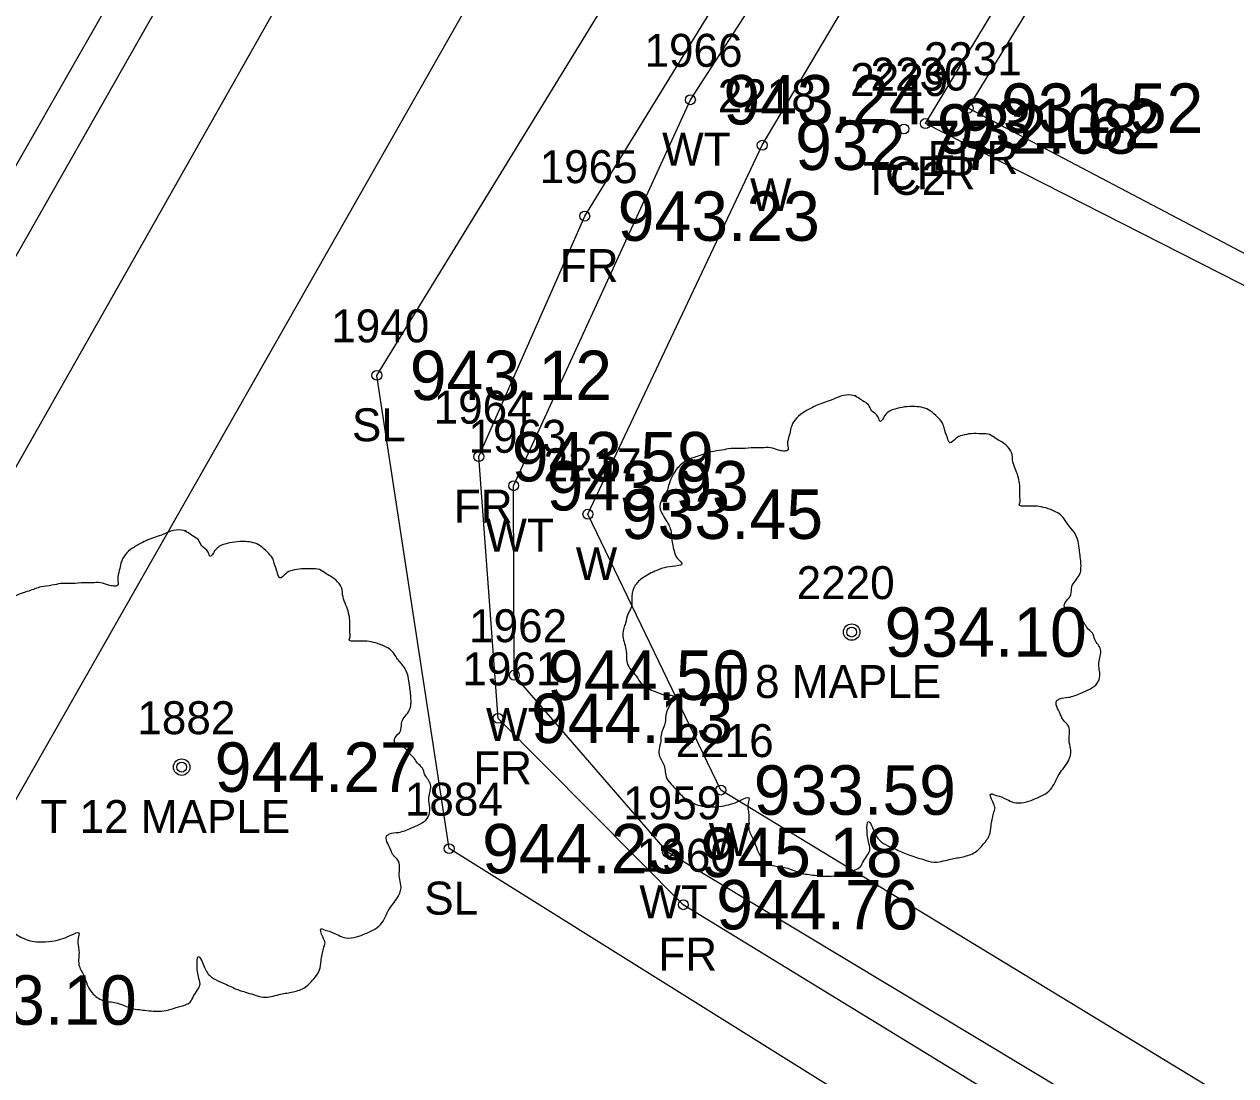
# Model space of a CAD drawing. Extents: x 1575382 to 1578175, y 1099175 to 1101955.
# Drawn here: x 1576625.16 to 1576661.93, y 1099884.75 to 1099916.66 of the extents above; entities that cross this region are included whole.
import ezdxf

# ---------------------------------------------------------------- set-up
doc = ezdxf.new("R2010")
doc.units = 0
for name, color, linetype in [('RD_EX_BldgApp', 7, 'Continuous'), ('RD_EX_Conc', 7, 'Continuous'), ('RD_EX_Conc_txCode', 7, 'Continuous'), ('RD_EX_Fence_Other', 7, 'Continuous'), ('RD_EX_Fence_Other_txCode', 7, 'Continuous'), ('RD_EX_Misc', 7, 'Continuous'), ('RD_EX_Misc_txCode', 7, 'Continuous'), ('RD_EX_Road', 7, 'Continuous'), ('RD_EX_Road_txCode', 7, 'Continuous'), ('RD_EX_TX_Conc_ELEV', 7, 'Continuous'), ('RD_EX_TX_Fence_Other_ELEV', 7, 'Continuous'), ('RD_EX_TX_Misc_ELEV', 7, 'Continuous'), ('RD_EX_TX_Road_ELEV', 7, 'Continuous'), ('RD_EX_TX_VEG_ELEV', 7, 'Continuous'), ('RD_EX_VEG', 7, 'Continuous'), ('RD_EX_VEG_txCode', 7, 'Continuous'), ('RD_HC_Cl', 7, 'Continuous'), ('RD_SMD_Locator', 7, 'Continuous')]:
    doc.layers.add(name, color=color, linetype=linetype)

msp = doc.modelspace()

# ---------------------------------------------------------------- linework, layer by layer
at = {"layer": 'RD_EX_BldgApp'}
msp.add_lwpolyline([(1576672.285, 1099877.607), (1576646.299, 1099893.421), (1576642.266, 1099901.79), (1576647.555, 1099912.985), (1576656.827, 1099928.617), (1576681.633, 1099969.334), (1576707.301, 1100011.852), (1576732.079, 1100052.807), (1576750.28, 1100082.51)], dxfattribs=at)
at = {"layer": 'RD_EX_Conc'}
for points in [[(1576604.877, 1099870.264), (1576606.176, 1099869.972), (1576617.178, 1099889.586), (1576642.123, 1099933.618), (1576667.46, 1099977.419), (1576667.46, 1099977.419), (1576691.066, 1100018.787), (1576716.011, 1100062.956), (1576735.124, 1100096.928), (1576741.874, 1100105.044), (1576743.621, 1100107.754)], [(1576611.554, 1099868.428), (1576613.247, 1099872.406), (1576617.21, 1099879.286), (1576621.441, 1099887.05), (1576646.337, 1099930.819), (1576671.483, 1099974.604), (1576671.483, 1099974.604), (1576695.542, 1100016.682), (1576720.221, 1100060.326), (1576739.554, 1100094.658), (1576745.882, 1100101.997), (1576748.748, 1100106.27)], [(1576603.883, 1099864.245), (1576604.405, 1099870.509), (1576608.229, 1099880.261), (1576614.47, 1099891.268), (1576639.427, 1099935.176), (1576664.483, 1099978.734)], [(1576682.917, 1099888.226), (1576664.939, 1099899.246), (1576666.414, 1099902.476), (1576666.207, 1099905.232), (1576663.825, 1099907.894), (1576652.51, 1099913.643), (1576689.941, 1099975.624), (1576690.276, 1099978.605)]]:
    msp.add_lwpolyline(points, dxfattribs=at)
at = {"layer": 'RD_EX_Fence_Other'}
msp.add_lwpolyline([(1576679.251, 1099869.09), (1576645.16, 1099889.942), (1576639.542, 1099895.597), (1576638.955, 1099903.536), (1576642.17, 1099910.834), (1576742.455, 1100074.012)], dxfattribs=at)
at = {"layer": 'RD_EX_Misc'}
msp.add_lwpolyline([(1576682.856, 1099868.559), (1576662.275, 1099880.956), (1576644.684, 1099891.532), (1576640.031, 1099896.906), (1576640.013, 1099902.654), (1576645.377, 1099914.364), (1576654.842, 1099929.018), (1576680.046, 1099970.191), (1576705.641, 1100012.054), (1576731.304, 1100053.647), (1576749.148, 1100082.966)], dxfattribs=at)
at = {"layer": 'RD_EX_Road'}
for points in [[(1576683.421, 1099888.983), (1576666.056, 1099899.537), (1576667.205, 1099902.209), (1576666.936, 1099905.875), (1576664.417, 1099908.527), (1576653.805, 1099914.11), (1576693.118, 1099978.425), (1576695.365, 1099982.465), (1576705.188, 1099976.428), (1576710.327, 1099975.622), (1576713.96, 1099978.167), (1576718.075, 1099985.444), (1576718.509, 1099989.55), (1576715.55, 1099993.268), (1576705.563, 1099999.558), (1576728.513, 1100037.374), (1576758.647, 1100086.731), (1576760.699, 1100090.217), (1576769.982, 1100084.647), (1576773.314, 1100083.71), (1576776.467, 1100084.773), (1576777.624, 1100085.825)], [(1576649.23, 1099825.099), (1576640.944, 1099826.874), (1576632.864, 1099830.985), (1576616.104, 1099841.327), (1576608.207, 1099848.873), (1576606.022, 1099853.129), (1576603.894, 1099858.947), (1576602.987, 1099864.216), (1576603.407, 1099870.69), (1576607.014, 1099881.11), (1576613.259, 1099891.99), (1576638.313, 1099935.833), (1576663.307, 1099979.534)]]:
    msp.add_lwpolyline(points, dxfattribs=at)
at = {"layer": 'RD_EX_VEG'}
msp.add_lwpolyline([(1576677.215, 1099867.172), (1576638.056, 1099891.643), (1576635.862, 1099906.003), (1576755.277, 1100100.621), (1576767.632, 1100094.218)], dxfattribs=at)
for centre, radius in [((1576650.27, 1099898.214), 0.25), ((1576650.257, 1099898.195), 0.0001), ((1576629.94, 1099894.116), 0.25), ((1576629.927, 1099894.098), 0.0001)]:
    msp.add_circle(centre, radius, dxfattribs=at)
for points in [[(1576650.402, 1099905.381), (1576650.102, 1099905.406), (1576649.777, 1099905.306), (1576649.527, 1099905.206), (1576649.302, 1099905.131), (1576649.077, 1099905.031), (1576648.777, 1099904.856), (1576648.552, 1099904.656), (1576648.427, 1099904.406), (1576648.377, 1099904.181), (1576648.327, 1099903.906), (1576648.327, 1099903.731), (1576648.203, 1099903.706), (1576648.053, 1099903.731), (1576647.803, 1099903.806), (1576647.553, 1099903.806), (1576647.303, 1099903.806), (1576646.953, 1099903.781), (1576646.603, 1099903.781), (1576646.328, 1099903.731), (1576646.003, 1099903.682), (1576645.629, 1099903.557), (1576645.279, 1099903.432), (1576644.979, 1099903.182), (1576644.729, 1099902.707), (1576644.604, 1099902.357), (1576644.454, 1099902.107), (1576644.604, 1099901.657), (1576644.779, 1099901.308), (1576644.804, 1099901.108), (1576644.879, 1099900.683), (1576644.979, 1099900.458), (1576645.104, 1099900.258), (1576645.029, 1099900.233), (1576644.654, 1099900.183), (1576644.354, 1099900.083), (1576643.929, 1099899.858), (1576643.704, 1099899.633), (1576643.604, 1099899.308), (1576643.58, 1099898.959), (1576643.48, 1099898.759), (1576643.405, 1099898.484), (1576643.38, 1099898.409), (1576643.33, 1099898.084), (1576643.43, 1099897.634), (1576643.455, 1099897.284), (1576643.58, 1099897.059), (1576643.729, 1099896.885), (1576643.904, 1099896.635), (1576644.304, 1099896.41), (1576644.629, 1099896.31), (1576644.829, 1099896.285), (1576644.654, 1099895.785), (1576644.604, 1099895.435), (1576644.479, 1099895.035), (1576644.479, 1099894.96), (1576644.429, 1099894.486), (1576644.579, 1099894.161), (1576644.654, 1099893.786), (1576644.829, 1099893.561), (1576645.104, 1099893.261), (1576645.429, 1099893.036), (1576645.929, 1099892.911), (1576646.328, 1099892.936), (1576646.903, 1099893.111), (1576647.153, 1099893.186), (1576647.128, 1099893.011), (1576647.153, 1099892.636), (1576647.153, 1099892.212), (1576647.303, 1099891.887), (1576647.403, 1099891.612), (1576647.553, 1099891.362), (1576647.878, 1099891.137), (1576648.277, 1099891.062), (1576648.702, 1099890.912), (1576649.152, 1099890.837), (1576649.652, 1099890.812), (1576650.252, 1099890.962), (1576650.526, 1099891.087), (1576650.626, 1099891.262), (1576650.826, 1099891.637), (1576650.776, 1099891.862), (1576650.801, 1099892.461), (1576650.901, 1099892.286), (1576651.076, 1099891.937), (1576651.576, 1099891.637), (1576651.976, 1099891.462), (1576652.451, 1099891.312), (1576652.751, 1099891.237), (1576653.225, 1099891.312), (1576653.6, 1099891.387), (1576653.975, 1099891.512), (1576654.275, 1099891.787), (1576654.45, 1099892.062), (1576654.5, 1099892.336), (1576654.575, 1099892.711), (1576654.625, 1099892.886)], [(1576654.625, 1099892.886), (1576654.55, 1099893.061), (1576654.5, 1099893.311), (1576654.575, 1099893.286), (1576654.75, 1099893.236), (1576655.025, 1099893.111), (1576655.249, 1099893.036), (1576655.574, 1099893.061), (1576655.849, 1099893.161), (1576656.299, 1099893.436), (1576656.574, 1099893.911), (1576656.849, 1099894.311), (1576656.924, 1099894.635), (1576656.874, 1099894.86), (1576656.849, 1099895.36), (1576656.649, 1099895.61), (1576656.599, 1099895.735), (1576656.499, 1099896.135), (1576656.574, 1099896.185), (1576656.849, 1099896.235), (1576657.224, 1099896.36), (1576657.498, 1099896.485), (1576657.723, 1099896.66), (1576657.798, 1099896.885), (1576657.773, 1099897.284), (1576657.823, 1099897.684), (1576657.748, 1099897.834), (1576657.648, 1099897.984), (1576657.573, 1099898.184), (1576657.423, 1099898.334), (1576657.324, 1099898.484), (1576657.224, 1099898.584), (1576657.099, 1099898.734), (1576656.924, 1099898.859), (1576656.774, 1099898.909), (1576656.724, 1099899.059), (1576656.874, 1099899.258), (1576656.924, 1099899.358), (1576656.949, 1099899.583), (1576657.174, 1099899.933), (1576657.224, 1099900.333), (1576657.174, 1099900.758), (1576657.124, 1099901.033), (1576656.974, 1099901.308), (1576656.774, 1099901.557), (1576656.649, 1099901.732), (1576656.474, 1099901.857), (1576656.149, 1099901.982), (1576655.899, 1099902.032), (1576655.549, 1099902.032), (1576655.349, 1099902.082), (1576655.374, 1099902.132), (1576655.374, 1099902.282), (1576655.374, 1099902.557), (1576655.299, 1099903.007), (1576655.149, 1099903.507), (1576655.149, 1099903.532), (1576655.049, 1099903.781), (1576654.825, 1099903.981), (1576654.65, 1099904.081), (1576654.45, 1099904.206), (1576654.2, 1099904.231), (1576653.9, 1099904.231), (1576653.625, 1099904.181), (1576653.425, 1099904.081), (1576653.25, 1099903.956), (1576653.175, 1099904.106), (1576653.075, 1099904.406), (1576653.025, 1099904.556), (1576652.875, 1099904.731), (1576652.651, 1099904.931), (1576652.201, 1099905.056), (1576651.576, 1099904.981), (1576651.276, 1099904.781), (1576651.126, 1099904.606), (1576651.076, 1099904.731), (1576650.876, 1099904.931), (1576650.776, 1099905.106), (1576650.601, 1099905.231), (1576650.452, 1099905.331), (1576650.352, 1099905.381)], [(1576630.072, 1099901.284), (1576629.772, 1099901.309), (1576629.447, 1099901.209), (1576629.197, 1099901.109), (1576628.972, 1099901.034), (1576628.747, 1099900.934), (1576628.447, 1099900.759), (1576628.222, 1099900.559), (1576628.097, 1099900.309), (1576628.047, 1099900.084), (1576627.998, 1099899.809), (1576627.998, 1099899.634), (1576627.873, 1099899.609), (1576627.723, 1099899.634), (1576627.473, 1099899.709), (1576627.223, 1099899.709), (1576626.973, 1099899.709), (1576626.623, 1099899.684), (1576626.273, 1099899.684), (1576625.998, 1099899.634), (1576625.674, 1099899.584), (1576625.299, 1099899.459), (1576624.949, 1099899.334), (1576624.649, 1099899.085), (1576624.399, 1099898.61), (1576624.274, 1099898.26), (1576624.124, 1099898.01), (1576624.274, 1099897.56), (1576624.449, 1099897.21), (1576624.474, 1099897.01), (1576624.549, 1099896.586), (1576624.649, 1099896.361), (1576624.774, 1099896.161), (1576624.699, 1099896.136), (1576624.324, 1099896.086), (1576624.024, 1099895.986), (1576623.599, 1099895.761), (1576623.375, 1099895.536), (1576623.275, 1099895.211), (1576623.25, 1099894.861), (1576623.15, 1099894.662), (1576623.075, 1099894.387), (1576623.05, 1099894.312), (1576623, 1099893.987), (1576623.1, 1099893.537), (1576623.125, 1099893.187), (1576623.25, 1099892.962), (1576623.4, 1099892.787), (1576623.574, 1099892.537), (1576623.974, 1099892.313), (1576624.299, 1099892.213), (1576624.499, 1099892.188), (1576624.324, 1099891.688), (1576624.274, 1099891.338), (1576624.149, 1099890.938), (1576624.149, 1099890.863), (1576624.099, 1099890.388), (1576624.249, 1099890.063), (1576624.324, 1099889.689), (1576624.499, 1099889.464), (1576624.774, 1099889.164), (1576625.099, 1099888.939), (1576625.599, 1099888.814), (1576625.998, 1099888.839), (1576626.573, 1099889.014), (1576626.823, 1099889.089), (1576626.798, 1099888.914), (1576626.823, 1099888.539), (1576626.823, 1099888.114), (1576626.973, 1099887.79), (1576627.073, 1099887.515), (1576627.223, 1099887.265), (1576627.548, 1099887.04), (1576627.948, 1099886.965), (1576628.372, 1099886.815), (1576628.822, 1099886.74), (1576629.322, 1099886.715), (1576629.922, 1099886.865), (1576630.197, 1099886.99), (1576630.297, 1099887.165), (1576630.496, 1099887.54), (1576630.446, 1099887.765), (1576630.471, 1099888.364), (1576630.571, 1099888.189), (1576630.746, 1099887.839), (1576631.246, 1099887.54), (1576631.646, 1099887.365), (1576632.121, 1099887.215), (1576632.421, 1099887.14), (1576632.895, 1099887.215), (1576633.27, 1099887.29), (1576633.645, 1099887.415), (1576633.945, 1099887.69), (1576634.12, 1099887.964), (1576634.17, 1099888.239), (1576634.245, 1099888.614), (1576634.295, 1099888.789)], [(1576634.295, 1099888.789), (1576634.22, 1099888.964), (1576634.17, 1099889.214), (1576634.245, 1099889.189), (1576634.42, 1099889.139), (1576634.695, 1099889.014), (1576634.92, 1099888.939), (1576635.244, 1099888.964), (1576635.519, 1099889.064), (1576635.969, 1099889.339), (1576636.244, 1099889.814), (1576636.519, 1099890.213), (1576636.594, 1099890.538), (1576636.544, 1099890.763), (1576636.519, 1099891.263), (1576636.319, 1099891.513), (1576636.269, 1099891.638), (1576636.169, 1099892.038), (1576636.244, 1099892.088), (1576636.519, 1099892.138), (1576636.894, 1099892.263), (1576637.169, 1099892.387), (1576637.393, 1099892.562), (1576637.468, 1099892.787), (1576637.443, 1099893.187), (1576637.493, 1099893.587), (1576637.418, 1099893.737), (1576637.318, 1099893.887), (1576637.243, 1099894.087), (1576637.094, 1099894.237), (1576636.994, 1099894.387), (1576636.894, 1099894.487), (1576636.769, 1099894.637), (1576636.594, 1099894.761), (1576636.444, 1099894.811), (1576636.394, 1099894.961), (1576636.544, 1099895.161), (1576636.594, 1099895.261), (1576636.619, 1099895.486), (1576636.844, 1099895.836), (1576636.894, 1099896.236), (1576636.844, 1099896.661), (1576636.794, 1099896.936), (1576636.644, 1099897.21), (1576636.444, 1099897.46), (1576636.319, 1099897.635), (1576636.144, 1099897.76), (1576635.819, 1099897.885), (1576635.569, 1099897.935), (1576635.219, 1099897.935), (1576635.019, 1099897.985), (1576635.044, 1099898.035), (1576635.044, 1099898.185), (1576635.044, 1099898.46), (1576634.969, 1099898.91), (1576634.82, 1099899.409), (1576634.82, 1099899.434), (1576634.72, 1099899.684), (1576634.495, 1099899.884), (1576634.32, 1099899.984), (1576634.12, 1099900.109), (1576633.87, 1099900.134), (1576633.57, 1099900.134), (1576633.295, 1099900.084), (1576633.095, 1099899.984), (1576632.92, 1099899.859), (1576632.845, 1099900.009), (1576632.745, 1099900.309), (1576632.695, 1099900.459), (1576632.546, 1099900.634), (1576632.321, 1099900.834), (1576631.871, 1099900.959), (1576631.246, 1099900.884), (1576630.946, 1099900.684), (1576630.796, 1099900.509), (1576630.746, 1099900.634), (1576630.546, 1099900.834), (1576630.446, 1099901.009), (1576630.272, 1099901.134), (1576630.122, 1099901.234), (1576630.022, 1099901.284)]]:
    msp.add_spline(points, degree=3, dxfattribs=at)
at = {"layer": 'RD_HC_Cl'}
msp.add_arc((1572261.26, 1102442.63), 5030, 327.624377, 330.512487, dxfattribs=at)
at = {"layer": 'RD_SMD_Locator'}
for centre in [(1576645.377, 1099914.364), (1576653.805, 1099914.11), (1576651.855, 1099913.478), (1576652.51, 1099913.643), (1576647.555, 1099912.985), (1576642.17, 1099910.834), (1576635.862, 1099906.003), (1576638.955, 1099903.536), (1576640.013, 1099902.654), (1576642.266, 1099901.79), (1576650.27, 1099898.214), (1576640.031, 1099896.906), (1576639.542, 1099895.597), (1576629.94, 1099894.116), (1576646.299, 1099893.421), (1576638.056, 1099891.643), (1576644.684, 1099891.532), (1576645.16, 1099889.942)]:
    msp.add_circle(centre, 0.15, dxfattribs=at)

# ---------------------------------------------------------------- texts
at = {"layer": 'RD_EX_Conc_txCode'}
for s, p in [('2230', (1576650.841, 1099914.643)), ('2229', (1576650.225, 1099914.478)), ('TC2', (1576650.611, 1099911.478)), ('CFR', (1576651.282, 1099911.643))]:
    msp.add_text(s, height=1, dxfattribs=at).set_placement(p)
at = {"layer": 'RD_EX_Fence_Other_txCode'}
for s, p in [('1965', (1576640.8, 1099911.834)), ('FR', (1576641.414, 1099908.834)), ('1964', (1576637.584, 1099904.536)), ('FR', (1576638.199, 1099901.536)), ('1961', (1576638.455, 1099896.597)), ('FR', (1576638.786, 1099893.597)), ('1960', (1576643.75, 1099890.942)), ('FR', (1576644.404, 1099887.942))]:
    msp.add_text(s, height=1, dxfattribs=at).set_placement(p)
at = {"layer": 'RD_EX_Misc_txCode'}
for s, p in [('1966', (1576643.983, 1099915.364)), ('2218', (1576646.209, 1099913.985)), ('WT', (1576644.518, 1099912.364)), ('W', (1576647.185, 1099910.985)), ('1963', (1576638.642, 1099903.654)), ('2217', (1576640.92, 1099902.79)), ('WT', (1576639.154, 1099900.654)), ('W', (1576641.896, 1099899.79)), ('1962', (1576638.661, 1099897.906)), ('WT', (1576639.173, 1099894.906)), ('2216', (1576644.929, 1099894.421)), ('1959', (1576643.338, 1099892.532)), ('W', (1576645.929, 1099891.421)), ('WT', (1576643.826, 1099889.532))]:
    msp.add_text(s, height=1, dxfattribs=at).set_placement(p)
at = {"layer": 'RD_EX_Road_txCode'}
for s, p in [('2231', (1576652.459, 1099915.11)), ('EPR', (1576652.577, 1099912.11))]:
    msp.add_text(s, height=1, dxfattribs=at).set_placement(p)
at = {"layer": 'RD_EX_TX_Conc_ELEV'}
for s, p in [('932.08', (1576652.855, 1099912.728)), ('931.62', (1576653.51, 1099912.893)), ('943.10', (1576622.441, 1099886.3))]:
    msp.add_text(s, height=1.5, dxfattribs=at).set_placement(p)
at = {"layer": 'RD_EX_TX_Fence_Other_ELEV'}
for s, p in [('943.23', (1576643.17, 1099910.084)), ('943.59', (1576639.955, 1099902.786)), ('944.13', (1576640.542, 1099894.847)), ('944.76', (1576646.16, 1099889.192))]:
    msp.add_text(s, height=1.5, dxfattribs=at).set_placement(p)
at = {"layer": 'RD_EX_TX_Misc_ELEV'}
for s, p in [('943.24', (1576646.377, 1099913.614)), ('932.77', (1576648.555, 1099912.235)), ('943.93', (1576641.013, 1099901.904)), ('933.45', (1576643.266, 1099901.04)), ('944.50', (1576641.031, 1099896.156)), ('933.59', (1576647.299, 1099892.671)), ('945.18', (1576645.684, 1099890.782))]:
    msp.add_text(s, height=1.5, dxfattribs=at).set_placement(p)
at = {"layer": 'RD_EX_TX_Road_ELEV'}
msp.add_text('931.52', height=1.5, dxfattribs=at).set_placement((1576654.805, 1099913.36))
at = {"layer": 'RD_EX_TX_VEG_ELEV'}
for s, p in [('943.12', (1576636.862, 1099905.253)), ('934.10', (1576651.27, 1099897.464)), ('944.27', (1576630.94, 1099893.366)), ('944.23', (1576639.056, 1099890.893))]:
    msp.add_text(s, height=1.5, dxfattribs=at).set_placement(p)
at = {"layer": 'RD_EX_VEG_txCode'}
for s, p in [('1940', (1576634.476, 1099907.003)), ('SL', (1576635.106, 1099904.003)), ('2220', (1576648.6, 1099899.214)), ('T 8 MAPLE', (1576646.148, 1099896.214)), ('1882', (1576628.593, 1099895.116)), ('1884', (1576636.71, 1099892.643)), ('T 12 MAPLE', (1576625.652, 1099892.116)), ('SL', (1576637.3, 1099889.643))]:
    msp.add_text(s, height=1, dxfattribs=at).set_placement(p)

doc.saveas('drawing.dxf')
